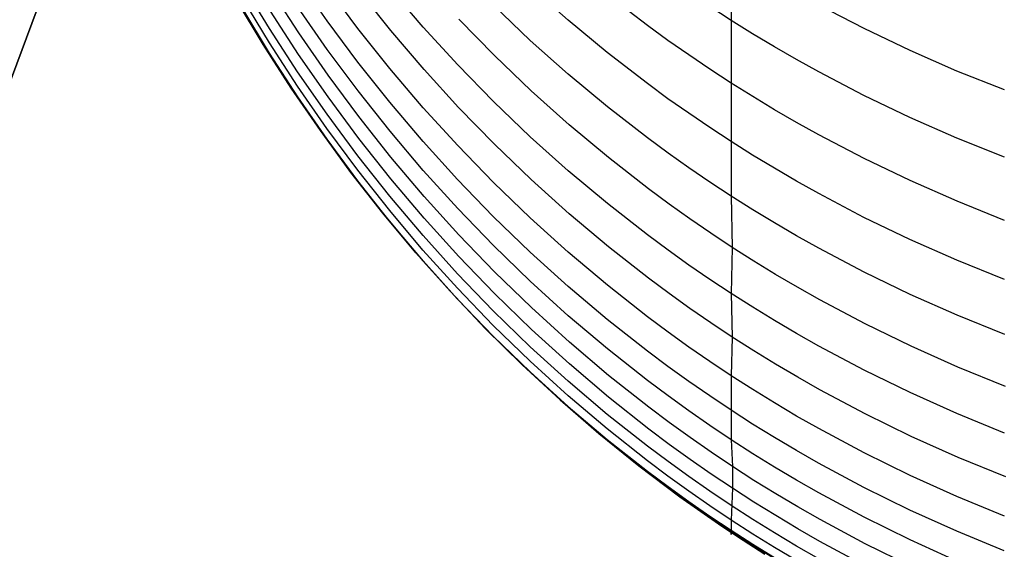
# Model space of a CAD drawing. Extents: x -383 to 1849, y -1185 to -529.
# Tile 287 of 656: x 235 to 245, y -1117 to -1112. Entities that reach past the tile are written whole.
import ezdxf

# ---------------------------------------------------------------- set-up
doc = ezdxf.new("R2010")
doc.units = 0
doc.layers.add('PREDEFINITO', color=7, linetype='CONTINUOUS')

msp = doc.modelspace()

# ---------------------------------------------------------------- linework, layer by layer
at = {"layer": 'PREDEFINITO'}
for p, q in [((242.0696, -1111.2017, 608.5204), (242.0685, -1111.8339, 606.6258)), ((235.6021, -1111.3952, 420), (234.9952, -1113.0191, 420)), ((235.6021, -1111.3952, 370), (234.9952, -1113.0191, 370)), ((234.9952, -1113.0191, 395), (235.6021, -1111.3952, 395)), ((237.6845, -1111.9104, 583.0948), (237.4305, -1111.49, 583.0793)), ((238.2317, -1111.8372, 590.7577), (237.9522, -1111.4361, 590.713)), ((238.5248, -1111.91, 592.7105), (238.2329, -1111.5191, 592.6585)), ((240.5208, -1111.8312, 602.5495), (240.1598, -1111.5109, 602.4765)), ((237.962, -1111.9499, 586.9066), (237.6947, -1111.5377, 586.8771)), ((238.8372, -1111.9289, 594.6766), (238.5329, -1111.5481, 594.6177)), ((239.1454, -1111.8967, 596.6192), (238.8295, -1111.5278, 596.5549)), ((241.2746, -1111.8813, 604.5868), (240.8924, -1111.5875, 604.5147)), ((237.6248, -1112.0618), (237.3725, -1111.6398)), ((237.3725, -1111.6398, 575.5), (237.6248, -1112.0618, 575.5)), ((237.6248, -1112.0618, 287.75), (237.3725, -1111.6398, 287.75)), ((237.684, -1112.046, 581.1641), (237.43, -1111.6253, 581.1569)), ((238.2337, -1112.1103, 588.8714), (237.9543, -1111.7082, 588.8351)), ((240.161, -1112.0231, 600.5882), (239.8109, -1111.6897, 600.5184)), ((242.0685, -1111.8339, 606.6258), (241.8663, -1111.7027, 606.5913)), ((243.3312, -1111.9112, 608.7191), (242.9019, -1111.6887, 608.6574)), ((237.4319, -1111.7393, 575.1814), (237.6859, -1112.1586, 575.1474)), ((237.6859, -1112.1458, 578.9843), (237.432, -1111.7245, 578.9886)), ((237.9616, -1112.1574, 585.0075), (237.6943, -1111.7453, 584.9854)), ((238.5235, -1112.2291, 590.801), (238.2317, -1111.8372, 590.7577)), ((239.473, -1112.2551, 596.6813), (239.1454, -1111.8967, 596.6192)), ((239.8211, -1112.1668, 598.6319), (239.4821, -1111.82, 598.5656)), ((240.8923, -1112.1391, 602.6193), (240.5208, -1111.8312, 602.5495)), ((241.4696, -1112.0233, 604.6215), (241.2746, -1111.8813, 604.5868)), ((242.2732, -1111.9615, 606.6591), (242.0685, -1111.8339, 606.6258)), ((242.0685, -1111.8339, 606.6258), (242.0693, -1112.4289, 604.7198)), ((237.9514, -1112.3225, 583.1097), (237.6845, -1111.9104, 583.0948)), ((238.2418, -1112.3533, 586.9352), (237.962, -1111.9499, 586.9066)), ((238.8288, -1112.2914, 592.7609), (238.5248, -1111.91, 592.7105)), ((239.1533, -1112.2996, 594.7336), (238.8372, -1111.9289, 594.6766)), ((242.4802, -1112.0857, 606.6915), (242.2732, -1111.9615, 606.6591)), ((243.7685, -1112.1197, 608.7763), (243.3312, -1111.9112, 608.7191)), ((237.8901, -1112.4756), (237.6248, -1112.0618)), ((237.6248, -1112.0618, 575.5), (237.8901, -1112.4756, 575.5)), ((237.8901, -1112.4756, 287.75), (237.6248, -1112.0618, 287.75)), ((237.9509, -1112.4583, 581.1708), (237.684, -1112.046, 581.1641)), ((240.522, -1112.3447, 600.6552), (240.161, -1112.0231, 600.5882)), ((241.667, -1112.1619, 604.6552), (241.4696, -1112.0233, 604.6215)), ((237.9527, -1112.5587, 578.9799), (237.6859, -1112.1458, 578.9843)), ((237.6859, -1112.1586, 575.1474), (237.9527, -1112.5697, 575.1139)), ((238.2415, -1112.5608, 585.0289), (237.9616, -1112.1574, 585.0075)), ((238.5255, -1112.5032, 588.9065), (238.2337, -1112.1103, 588.8714)), ((240.1713, -1112.5021, 598.6957), (239.8211, -1112.1668, 598.6319)), ((241.2743, -1112.4343, 602.6858), (240.8923, -1112.1391, 602.6193)), ((241.8669, -1112.2971, 604.688), (241.667, -1112.1619, 604.6552)), ((242.6894, -1112.2063, 606.7228), (242.4802, -1112.0857, 606.6915)), ((244.2132, -1112.3141, 608.8289), (243.7685, -1112.1197, 608.7763)), ((238.8275, -1112.6114, 590.8429), (238.5235, -1112.2291, 590.801)), ((239.8119, -1112.6025, 596.7411), (239.473, -1112.2551, 596.6813)), ((242.9009, -1112.3235, 606.753), (242.6894, -1112.2063, 606.7228)), ((238.231, -1112.7258, 583.124), (237.9514, -1112.3225, 583.1097)), ((238.534, -1112.7475, 586.9627), (238.2418, -1112.3533, 586.9352)), ((239.1447, -1112.6626, 592.8096), (238.8288, -1112.2914, 592.7609)), ((239.4811, -1112.6596, 594.7886), (239.1533, -1112.2996, 594.7336)), ((240.8937, -1112.654, 600.7191), (240.522, -1112.3447, 600.6552)), ((242.0693, -1112.4289, 604.7198), (241.8669, -1112.2971, 604.688)), ((243.3302, -1112.5471, 606.8102), (242.9009, -1112.3235, 606.753)), ((244.6648, -1112.4944, 608.8771), (244.2132, -1112.3141, 608.8289)), ((238.2304, -1112.8619, 581.1771), (237.9509, -1112.4583, 581.1708)), ((241.4692, -1112.577, 602.7177), (241.2743, -1112.4343, 602.6858)), ((242.0693, -1112.4289, 604.7198), (242.0685, -1112.9846, 602.8082)), ((242.2741, -1112.5571, 604.7507), (242.0693, -1112.4289, 604.7198)), ((238.168, -1112.8809), (237.8901, -1112.4756)), ((237.8901, -1112.4756, 575.5), (238.168, -1112.8809, 575.5)), ((238.168, -1112.8809, 287.75), (237.8901, -1112.4756, 287.75)), ((238.8295, -1112.8863, 588.9405), (238.5255, -1112.5032, 588.9065)), ((240.5322, -1112.8254, 598.7569), (240.1713, -1112.5021, 598.6957)), ((243.7676, -1112.7567, 606.8633), (243.3302, -1112.5471, 606.8102)), ((238.2322, -1112.9629, 578.9753), (237.9527, -1112.5587, 578.9799)), ((237.9527, -1112.5697, 575.1139), (238.2322, -1112.9719, 575.0807)), ((238.5338, -1112.9549, 585.0495), (238.2415, -1112.5608, 585.0289)), ((239.1434, -1112.9835, 590.8834), (238.8275, -1112.6114, 590.8429)), ((240.1619, -1112.9384, 596.7986), (239.8119, -1112.6025, 596.7411)), ((241.6665, -1112.7163, 602.7488), (241.4692, -1112.577, 602.7177)), ((242.4812, -1112.6818, 604.7805), (242.2741, -1112.5571, 604.7507)), ((238.5229, -1113.1198, 583.1377), (238.231, -1112.7258, 583.124)), ((239.4722, -1113.0232, 592.8566), (239.1447, -1112.6626, 592.8096)), ((239.8202, -1113.0086, 594.8416), (239.4811, -1112.6596, 594.7886)), ((241.2758, -1112.9504, 600.7799), (240.8937, -1112.654, 600.7191)), ((241.8663, -1112.8522, 602.7789), (241.6665, -1112.7163, 602.7488)), ((242.6906, -1112.803, 604.8093), (242.4812, -1112.6818, 604.7805)), ((238.8383, -1113.1319, 586.9893), (238.534, -1112.7475, 586.9627)), ((240.9038, -1113.1363, 598.8152), (240.5322, -1112.8254, 598.7569)), ((242.9023, -1112.9206, 604.8372), (242.6906, -1112.803, 604.8093)), ((244.2124, -1112.9521, 606.9121), (243.7676, -1112.7567, 606.8633)), ((238.4583, -1113.2772), (238.168, -1112.8809)), ((238.168, -1112.8809, 575.5), (238.4583, -1113.2772, 575.5)), ((238.4583, -1113.2772, 287.75), (238.168, -1112.8809, 287.75)), ((238.5223, -1113.2563, 581.183), (238.2304, -1112.8619, 581.1771)), ((239.1453, -1113.2593, 588.9732), (238.8295, -1112.8863, 588.9405)), ((242.0685, -1112.9846, 602.8082), (241.8663, -1112.8522, 602.7789)), ((243.3319, -1113.1452, 604.8899), (242.9023, -1112.9206, 604.8372)), ((238.524, -1113.3577, 578.9704), (238.2322, -1112.9629, 578.9753)), ((238.2322, -1112.9719, 575.0807), (238.5241, -1113.3649, 575.0479)), ((238.8381, -1113.3392, 585.0693), (238.5338, -1112.9549, 585.0495)), ((239.4709, -1113.345, 590.9223), (239.1434, -1112.9835, 590.8834)), ((240.1705, -1113.346, 594.8924), (239.8202, -1113.0086, 594.8416)), ((240.5229, -1113.2623, 596.8536), (240.1619, -1112.9384, 596.7986)), ((241.4707, -1113.0936, 600.8092), (241.2758, -1112.9504, 600.7799)), ((242.2732, -1113.1134, 602.8366), (242.0685, -1112.9846, 602.8082)), ((242.0685, -1112.9846, 602.8082), (242.0703, -1113.5028, 600.8919)), ((244.6641, -1113.1333, 606.9566), (244.2124, -1112.9521, 606.9121)), ((239.8111, -1113.3727, 592.9018), (239.4722, -1113.0232, 592.8566)), ((241.6681, -1113.2335, 600.8376), (241.4707, -1113.0936, 600.8092)), ((238.827, -1113.5041, 583.1507), (238.5229, -1113.1198, 583.1377)), ((239.1544, -1113.5061, 587.0148), (238.8383, -1113.1319, 586.9893)), ((241.2858, -1113.4343, 598.8707), (240.9038, -1113.1363, 598.8152)), ((242.4802, -1113.2388, 602.864), (242.2732, -1113.1134, 602.8366)), ((243.7696, -1113.3556, 604.9387), (243.3319, -1113.1452, 604.8899)), ((238.7607, -1113.6639), (238.4583, -1113.2772)), ((238.4583, -1113.2772, 575.5), (238.7607, -1113.6639, 575.5)), ((238.7607, -1113.6639, 287.75), (238.4583, -1113.2772, 287.75)), ((238.8264, -1113.6408, 581.1884), (238.5223, -1113.2563, 581.183)), ((239.4727, -1113.6217, 589.0046), (239.1453, -1113.2593, 588.9732)), ((240.8944, -1113.5738, 596.9061), (240.5229, -1113.2623, 596.8536)), ((241.868, -1113.3699, 600.8652), (241.6681, -1113.2335, 600.8376)), ((242.6895, -1113.3605, 602.8905), (242.4802, -1113.2388, 602.864)), ((238.828, -1113.7428, 578.9654), (238.524, -1113.3577, 578.9704)), ((238.5241, -1113.3649, 575.0479), (238.8281, -1113.7481, 575.0157)), ((239.1543, -1113.7134, 585.0882), (238.8381, -1113.3392, 585.0693)), ((239.8097, -1113.6953, 590.9597), (239.4709, -1113.345, 590.9223)), ((240.1612, -1113.7107, 592.9451), (239.8111, -1113.3727, 592.9018)), ((240.5317, -1113.6713, 594.941), (240.1705, -1113.346, 594.8924)), ((242.0703, -1113.5028, 600.8919), (241.868, -1113.3699, 600.8652)), ((242.901, -1113.4787, 602.9161), (242.6895, -1113.3605, 602.8905)), ((244.2148, -1113.5518, 604.9836), (243.7696, -1113.3556, 604.9387)), ((241.4806, -1113.5784, 598.8974), (241.2858, -1113.4343, 598.8707)), ((243.3303, -1113.7045, 602.9646), (242.901, -1113.4787, 602.9161)), ((239.143, -1113.8782, 583.163), (238.827, -1113.5041, 583.1507)), ((239.4822, -1113.8695, 587.0393), (239.1544, -1113.5061, 587.0148)), ((241.2764, -1113.8723, 596.9559), (240.8944, -1113.5738, 596.9061)), ((241.6779, -1113.719, 598.9232), (241.4806, -1113.5784, 598.8974)), ((242.2751, -1113.6322, 600.9178), (242.0703, -1113.5028, 600.8919)), ((242.0703, -1113.5028, 600.8919), (242.0798, -1113.9897, 598.9727)), ((244.6668, -1113.7336, 605.0245), (244.2148, -1113.5518, 604.9836)), ((239.0749, -1114.0407), (238.7607, -1113.6639)), ((238.7607, -1113.6639, 575.5), (239.0749, -1114.0407, 575.5)), ((239.0749, -1114.0407, 287.75), (238.7607, -1113.6639, 287.75)), ((239.1423, -1114.0151, 581.1933), (238.8264, -1113.6408, 581.1884)), ((239.8115, -1113.9728, 589.0347), (239.4727, -1113.6217, 589.0046)), ((240.9035, -1113.9841, 594.9873), (240.5317, -1113.6713, 594.941)), ((242.4822, -1113.758, 600.9429), (242.2751, -1113.6322, 600.9178)), ((239.1438, -1114.1176, 578.9601), (238.828, -1113.7428, 578.9654)), ((238.8281, -1113.7481, 575.0157), (239.144, -1114.1211, 574.984)), ((239.4821, -1114.0767, 585.1062), (239.1543, -1113.7134, 585.0882)), ((240.1597, -1114.0341, 590.9955), (239.8097, -1113.6953, 590.9597)), ((240.5221, -1114.0366, 592.9865), (240.1612, -1113.7107, 592.9451)), ((241.8776, -1113.8561, 598.9484), (241.6779, -1113.719, 598.9232)), ((242.6915, -1113.8802, 600.9671), (242.4822, -1113.758, 600.9429)), ((243.7677, -1113.9159, 603.0093), (243.3303, -1113.7045, 602.9646)), ((242.0798, -1113.9897, 598.9727), (241.8776, -1113.8561, 598.9484)), ((239.4706, -1114.2415, 583.1746), (239.143, -1113.8782, 583.163)), ((239.8214, -1114.2217, 587.0626), (239.4822, -1113.8695, 587.0393)), ((241.4712, -1114.0166, 596.9799), (241.2764, -1113.8723, 596.9559)), ((242.9032, -1113.9988, 600.9904), (242.6915, -1113.8802, 600.9671)), ((244.2125, -1114.113, 603.0504), (243.7677, -1113.9159, 603.0093)), ((239.4007, -1114.407), (239.0749, -1114.0407)), ((239.0749, -1114.0407, 575.5), (239.4007, -1114.407, 575.5)), ((239.4007, -1114.407, 287.75), (239.0749, -1114.0407, 287.75)), ((239.4699, -1114.3787, 581.1977), (239.1423, -1114.0151, 581.1933)), ((240.1615, -1114.3124, 589.0634), (239.8115, -1113.9728, 589.0347)), ((240.5206, -1114.3607, 591.0296), (240.1597, -1114.0341, 590.9955)), ((240.8937, -1114.35, 593.0259), (240.5221, -1114.0366, 592.9865)), ((241.2857, -1114.2839, 595.0312), (240.9035, -1113.9841, 594.9873)), ((241.6685, -1114.1575, 597.0031), (241.4712, -1114.0166, 596.9799)), ((242.0798, -1113.9897, 598.9727), (242.0705, -1114.4288, 597.0475)), ((242.2844, -1114.1197, 598.9963), (242.0798, -1113.9897, 598.9727)), ((243.3327, -1114.2253, 601.0345), (242.9032, -1113.9988, 600.9904)), ((239.4713, -1114.4817, 578.9547), (239.1438, -1114.1176, 578.9601)), ((239.144, -1114.1211, 574.984), (239.4715, -1114.4834, 574.9528)), ((239.8213, -1114.4289, 585.1233), (239.4821, -1114.0767, 585.1062)), ((242.4914, -1114.2461, 599.019), (242.2844, -1114.1197, 598.9963)), ((244.6643, -1114.2958, 603.0878), (244.2125, -1114.113, 603.0504)), ((240.1716, -1114.5622, 587.0848), (239.8214, -1114.2217, 587.0626)), ((241.8683, -1114.2949, 597.0256), (241.6685, -1114.1575, 597.0031)), ((243.7703, -1114.4375, 601.0752), (243.3327, -1114.2253, 601.0345)), ((239.8097, -1114.5936, 583.1855), (239.4706, -1114.2415, 583.1746)), ((240.5223, -1114.6398, 589.0907), (240.1615, -1114.3124, 589.0634)), ((241.4806, -1114.4287, 595.0522), (241.2857, -1114.2839, 595.0312)), ((242.0705, -1114.4288, 597.0475), (241.8683, -1114.2949, 597.0256)), ((242.7006, -1114.3689, 599.041), (242.4914, -1114.2461, 599.019)), ((239.7377, -1114.7624), (239.4007, -1114.407)), ((239.4007, -1114.407, 575.5), (239.7377, -1114.7624, 575.5)), ((239.7377, -1114.7624, 287.75), (239.4007, -1114.407, 287.75)), ((239.809, -1114.731, 581.2016), (239.4699, -1114.3787, 581.1977)), ((240.8922, -1114.6749, 591.062), (240.5206, -1114.3607, 591.0296)), ((241.2757, -1114.6503, 593.0631), (240.8937, -1114.35, 593.0259)), ((242.912, -1114.4882, 599.0622), (242.7006, -1114.3689, 599.041)), ((239.8102, -1114.8345, 578.949), (239.4713, -1114.4817, 578.9547)), ((239.4715, -1114.4834, 574.9528), (239.8105, -1114.8344, 574.9222)), ((240.1716, -1114.7694, 585.1394), (239.8213, -1114.4289, 585.1233)), ((241.678, -1114.5701, 595.0727), (241.4806, -1114.4287, 595.0522)), ((242.2752, -1114.5591, 597.0686), (242.0705, -1114.4288, 597.0475)), ((242.0705, -1114.4288, 597.0475), (242.0802, -1114.8424, 595.1116)), ((243.3411, -1114.7158, 599.1022), (242.912, -1114.4882, 599.0622)), ((244.2154, -1114.6352, 601.1126), (243.7703, -1114.4375, 601.0752)), ((240.1599, -1114.9339, 583.1956), (239.8097, -1114.5936, 583.1855)), ((240.5328, -1114.8905, 587.1057), (240.1716, -1114.5622, 587.0848)), ((241.8779, -1114.708, 595.0925), (241.678, -1114.5701, 595.0727)), ((242.4822, -1114.6858, 597.089), (242.2752, -1114.5591, 597.0686)), ((240.8938, -1114.9546, 589.1165), (240.5223, -1114.6398, 589.0907)), ((241.2741, -1114.9759, 591.0926), (240.8922, -1114.6749, 591.062)), ((241.4705, -1114.7954, 593.081), (241.2757, -1114.6503, 593.0631)), ((242.6914, -1114.8088, 597.1086), (242.4822, -1114.6858, 597.089)), ((244.6675, -1114.8185, 601.1465), (244.2154, -1114.6352, 601.1126)), ((240.0858, -1115.1063), (239.7377, -1114.7624)), ((239.7377, -1114.7624, 575.5), (240.0858, -1115.1063, 575.5)), ((240.0858, -1115.1063, 287.75), (239.7377, -1114.7624, 287.75)), ((240.1592, -1115.0715, 581.205), (239.809, -1114.731, 581.2016)), ((240.5327, -1115.0977, 585.1546), (240.1716, -1114.7694, 585.1394)), ((241.6678, -1114.9372, 593.0983), (241.4705, -1114.7954, 593.081)), ((242.0802, -1114.8424, 595.1116), (241.8779, -1114.708, 595.0925)), ((243.7782, -1114.9289, 599.1391), (243.3411, -1114.7158, 599.1022)), ((240.1603, -1115.1755, 578.9432), (239.8102, -1114.8345, 578.949)), ((239.8105, -1114.8344, 574.9222), (240.1606, -1115.1737, 574.8923)), ((242.0802, -1114.8424, 595.1116), (242.0698, -1115.21, 593.1312)), ((242.285, -1114.9731, 595.1301), (242.0802, -1114.8424, 595.1116)), ((242.9029, -1114.9283, 597.1276), (242.6914, -1114.8088, 597.1086)), ((240.521, -1115.2621, 583.205), (240.1599, -1114.9339, 583.1956)), ((240.9046, -1115.2062, 587.1255), (240.5328, -1114.8905, 587.1057)), ((241.2757, -1115.2563, 589.1409), (240.8938, -1114.9546, 589.1165)), ((241.4689, -1115.1214, 591.1072), (241.2741, -1114.9759, 591.0926)), ((241.8676, -1115.0754, 593.115), (241.6678, -1114.9372, 593.0983)), ((242.4921, -1115.1002, 595.148), (242.285, -1114.9731, 595.1301)), ((243.3322, -1115.1565, 597.1634), (242.9029, -1114.9283, 597.1276)), ((244.2228, -1115.1276, 599.1728), (243.7782, -1114.9289, 599.1391)), ((240.5203, -1115.3999, 581.2079), (240.1592, -1115.0715, 581.205)), ((242.0698, -1115.21, 593.1312), (241.8676, -1115.0754, 593.115)), ((240.4446, -1115.4384), (240.0858, -1115.1063)), ((240.0858, -1115.1063, 575.5), (240.4446, -1115.4384, 575.5)), ((240.4446, -1115.4384, 287.75), (240.0858, -1115.1063, 287.75)), ((240.9044, -1115.4133, 585.1688), (240.5327, -1115.0977, 585.1546)), ((241.6662, -1115.2634, 591.1214), (241.4689, -1115.1214, 591.1072)), ((242.7014, -1115.2236, 595.1652), (242.4921, -1115.1002, 595.148)), ((243.7695, -1115.3701, 597.1962), (243.3322, -1115.1565, 597.1634)), ((244.6742, -1115.3117, 599.2034), (244.2228, -1115.1276, 599.1728)), ((240.5213, -1115.5044, 578.9371), (240.1603, -1115.1755, 578.9432)), ((240.1606, -1115.1737, 574.8923), (240.5216, -1115.5008, 574.8631)), ((240.8928, -1115.5776, 583.2136), (240.521, -1115.2621, 583.205)), ((241.2868, -1115.5086, 587.144), (240.9046, -1115.2062, 587.1255)), ((241.4705, -1115.4021, 589.1524), (241.2757, -1115.2563, 589.1409)), ((241.866, -1115.4019, 591.135), (241.6662, -1115.2634, 591.1214)), ((242.0698, -1115.21, 593.1312), (242.0682, -1115.5369, 591.1482)), ((242.2745, -1115.341, 593.1468), (242.0698, -1115.21, 593.1312)), ((242.913, -1115.3434, 595.1818), (242.7014, -1115.2236, 595.1652)), ((242.4815, -1115.4685, 593.1619), (242.2745, -1115.341, 593.1468)), ((243.3425, -1115.5722, 595.2129), (242.913, -1115.3434, 595.1818)), ((240.8139, -1115.7582), (240.4446, -1115.4384)), ((240.4446, -1115.4384, 575.5), (240.8139, -1115.7582, 575.5)), ((240.8139, -1115.7582, 287.75), (240.4446, -1115.4384, 287.75)), ((240.892, -1115.7156, 581.2102), (240.5203, -1115.3999, 581.2079)), ((241.2865, -1115.7157, 585.1819), (240.9044, -1115.4133, 585.1688)), ((241.6677, -1115.5445, 589.1636), (241.4705, -1115.4021, 589.1524)), ((242.0682, -1115.5369, 591.1482), (241.866, -1115.4019, 591.135)), ((244.2142, -1115.5693, 597.2263), (243.7695, -1115.3701, 597.1962)), ((240.893, -1115.8205, 578.9309), (240.5213, -1115.5044, 578.9371)), ((240.5216, -1115.5008, 574.8631), (240.8933, -1115.8152, 574.8346)), ((241.4817, -1115.6547, 587.1527), (241.2868, -1115.5086, 587.144)), ((241.8675, -1115.6833, 589.1744), (241.6677, -1115.5445, 589.1636)), ((242.2728, -1115.6683, 591.1609), (242.0682, -1115.5369, 591.1482)), ((242.0682, -1115.5369, 591.1482), (242.0697, -1115.8185, 589.1848)), ((242.6908, -1115.5923, 593.1764), (242.4815, -1115.4685, 593.1619)), ((241.275, -1115.8799, 583.2214), (240.8928, -1115.5776, 583.2136)), ((242.9022, -1115.7124, 593.1903), (242.6908, -1115.5923, 593.1764)), ((243.78, -1115.7863, 595.2415), (243.3425, -1115.5722, 595.2129)), ((244.6659, -1115.7539, 597.2534), (244.2142, -1115.5693, 597.2263)), ((241.2743, -1116.0181, 581.2121), (240.892, -1115.7156, 581.2102)), ((241.4814, -1115.8618, 585.1881), (241.2865, -1115.7157, 585.1819)), ((241.6791, -1115.7973, 587.1612), (241.4817, -1115.6547, 587.1527)), ((242.0697, -1115.8185, 589.1848), (241.8675, -1115.6833, 589.1744)), ((242.4798, -1115.796, 591.1731), (242.2728, -1115.6683, 591.1609)), ((243.3315, -1115.9418, 593.2164), (242.9022, -1115.7124, 593.1903)), ((241.1933, -1116.0651), (240.8139, -1115.7582)), ((240.8139, -1115.7582, 575.5), (241.1933, -1116.0651, 575.5)), ((241.1933, -1116.0651, 287.75), (240.8139, -1115.7582, 287.75)), ((241.2751, -1116.1234, 578.9245), (240.893, -1115.8205, 578.9309)), ((240.8933, -1115.8152, 574.8346), (241.2755, -1116.1165, 574.8068)), ((241.879, -1115.9364, 587.1692), (241.6791, -1115.7973, 587.1612)), ((242.2743, -1115.9501, 589.1948), (242.0697, -1115.8185, 589.1848)), ((242.0697, -1115.8185, 589.1848), (242.0813, -1116.0719, 587.177)), ((242.689, -1115.9201, 591.1849), (242.4798, -1115.796, 591.1731)), ((244.2249, -1115.9858, 595.2675), (243.78, -1115.7863, 595.2415)), ((241.4699, -1116.026, 583.225), (241.275, -1115.8799, 583.2214)), ((241.6787, -1116.0045, 585.194), (241.4814, -1115.8618, 585.1881)), ((241.8785, -1116.1436, 585.1996), (241.6787, -1116.0045, 585.194)), ((242.0813, -1116.0719, 587.177), (241.879, -1115.9364, 587.1692)), ((242.4813, -1116.0781, 589.2043), (242.2743, -1115.9501, 589.1948)), ((242.9005, -1116.0405, 591.1961), (242.689, -1115.9201, 591.1849)), ((243.7689, -1116.1567, 593.2403), (243.3315, -1115.9418, 593.2164)), ((244.6768, -1116.1707, 595.2909), (244.2249, -1115.9858, 595.2675)), ((241.5827, -1116.3587), (241.1933, -1116.0651)), ((241.1933, -1116.0651, 575.5), (241.5827, -1116.3587, 575.5)), ((241.5827, -1116.3587, 287.75), (241.1933, -1116.0651, 287.75)), ((241.4692, -1116.1642, 581.2128), (241.2743, -1116.0181, 581.2121)), ((241.6674, -1116.1686, 583.2284), (241.4699, -1116.026, 583.225)), ((242.0813, -1116.0719, 587.177), (242.0808, -1116.2791, 585.205)), ((242.2861, -1116.2037, 587.1844), (242.0813, -1116.0719, 587.177)), ((242.6905, -1116.2024, 589.2135), (242.4813, -1116.0781, 589.2043)), ((243.3298, -1116.2704, 591.2172), (242.9005, -1116.0405, 591.1961)), ((241.47, -1116.2697, 578.9213), (241.2751, -1116.1234, 578.9245)), ((241.2755, -1116.1165, 574.8068), (241.4704, -1116.262, 574.7932)), ((241.6667, -1116.3069, 581.2134), (241.4692, -1116.1642, 581.2128)), ((241.8673, -1116.3076, 583.2316), (241.6674, -1116.1686, 583.2284)), ((242.0808, -1116.2791, 585.205), (241.8785, -1116.1436, 585.1996)), ((244.2136, -1116.3569, 593.2619), (243.7689, -1116.1567, 593.2403)), ((241.6674, -1116.4125, 578.918), (241.47, -1116.2697, 578.9213)), ((241.4704, -1116.262, 574.7932), (241.6678, -1116.4041, 574.7798)), ((242.0808, -1116.2791, 585.205), (242.069, -1116.5815, 581.2141)), ((242.2854, -1116.4109, 585.2101), (242.0808, -1116.2791, 585.205)), ((242.4932, -1116.3318, 587.1915), (242.2861, -1116.2037, 587.1844)), ((242.902, -1116.3231, 589.2222), (242.6905, -1116.2024, 589.2135)), ((243.7671, -1116.4858, 591.2363), (243.3298, -1116.2704, 591.2172)), ((241.9817, -1116.6385), (241.5827, -1116.3587)), ((241.5827, -1116.3587, 575.5), (241.9817, -1116.6385, 575.5)), ((241.9817, -1116.6385, 287.75), (241.5827, -1116.3587, 287.75)), ((241.8666, -1116.446, 581.2138), (241.6667, -1116.3069, 581.2134)), ((242.0697, -1116.4431, 583.2346), (241.8673, -1116.3076, 583.2316)), ((242.7025, -1116.4563, 587.1982), (242.4932, -1116.3318, 587.1915)), ((243.3312, -1116.5534, 589.2385), (242.902, -1116.3231, 589.2222)), ((244.6653, -1116.5425, 593.2813), (244.2136, -1116.3569, 593.2619)), ((241.8673, -1116.5518, 578.9146), (241.6674, -1116.4125, 578.918)), ((241.6678, -1116.4041, 574.7798), (241.8677, -1116.5426, 574.7667)), ((242.069, -1116.5815, 581.2141), (241.8666, -1116.446, 581.2138)), ((242.2745, -1116.5749, 583.2373), (242.0697, -1116.4431, 583.2346)), ((242.4924, -1116.5391, 585.2149), (242.2854, -1116.4109, 585.2101)), ((242.9141, -1116.5771, 587.2046), (242.7025, -1116.4563, 587.1982)), ((242.0696, -1116.6875, 578.9113), (241.8673, -1116.5518, 578.9146)), ((241.8677, -1116.5426, 574.7667), (242.07, -1116.6775, 574.7537)), ((242.7017, -1116.6637, 585.2194), (242.4924, -1116.5391, 585.2149)), ((243.7685, -1116.7691, 589.2531), (243.3312, -1116.5534, 589.2385)), ((244.2118, -1116.6865, 591.2535), (243.7671, -1116.4858, 591.2363)), ((242.1848, -1116.7732), (241.9817, -1116.6385)), ((241.9817, -1116.6385, 575.5), (242.1848, -1116.7732, 575.5)), ((242.1848, -1116.7732, 287.75), (241.9817, -1116.6385, 287.75)), ((242.2738, -1116.7134, 581.2142), (242.069, -1116.5815, 581.2141)), ((242.069, -1116.5815, 581.2141), (242.0696, -1116.6875, 578.9113)), ((242.4816, -1116.703, 583.2399), (242.2745, -1116.5749, 583.2373)), ((242.9131, -1116.7845, 585.2237), (242.7017, -1116.6637, 585.2194)), ((243.3435, -1116.8076, 587.2164), (242.9141, -1116.5771, 587.2046)), ((242.2744, -1116.8195, 578.9078), (242.0696, -1116.6875, 578.9113)), ((242.0696, -1116.6875, 578.9113), (242.0697, -1116.7186, 577.3091)), ((242.0697, -1116.7186, 577.3091), (242.07, -1116.6775, 574.7537)), ((242.07, -1116.6775, 574.7537), (242.2748, -1116.8088, 574.741)), ((242.481, -1116.8415, 581.2143), (242.2738, -1116.7134, 581.2142)), ((242.6911, -1116.8275, 583.2422), (242.4816, -1116.703, 583.2399)), ((244.6635, -1116.8725, 591.2687), (244.2118, -1116.6865, 591.2535)), ((242.3902, -1116.9041), (242.1848, -1116.7732)), ((242.1848, -1116.7732, 575.5), (242.3902, -1116.9041, 575.5)), ((242.3902, -1116.9041, 287.75), (242.1848, -1116.7732, 287.75)), ((242.4815, -1116.9479, 578.9044), (242.2744, -1116.8195, 578.9078)), ((242.2748, -1116.8088, 574.741), (242.4819, -1116.9364, 574.7284)), ((242.6904, -1116.9661, 581.2141), (242.481, -1116.8415, 581.2143)), ((242.9027, -1116.9483, 583.2444), (242.6911, -1116.8275, 583.2422)), ((243.3423, -1117.0152, 585.2314), (242.9131, -1116.7845, 585.2237)), ((243.781, -1117.0234, 587.2268), (243.3435, -1116.8076, 587.2164)), ((244.2132, -1116.9701, 589.2661), (243.7685, -1116.7691, 589.2531))]:
    msp.add_line(p, q, dxfattribs=at)

doc.saveas('drawing.dxf')
